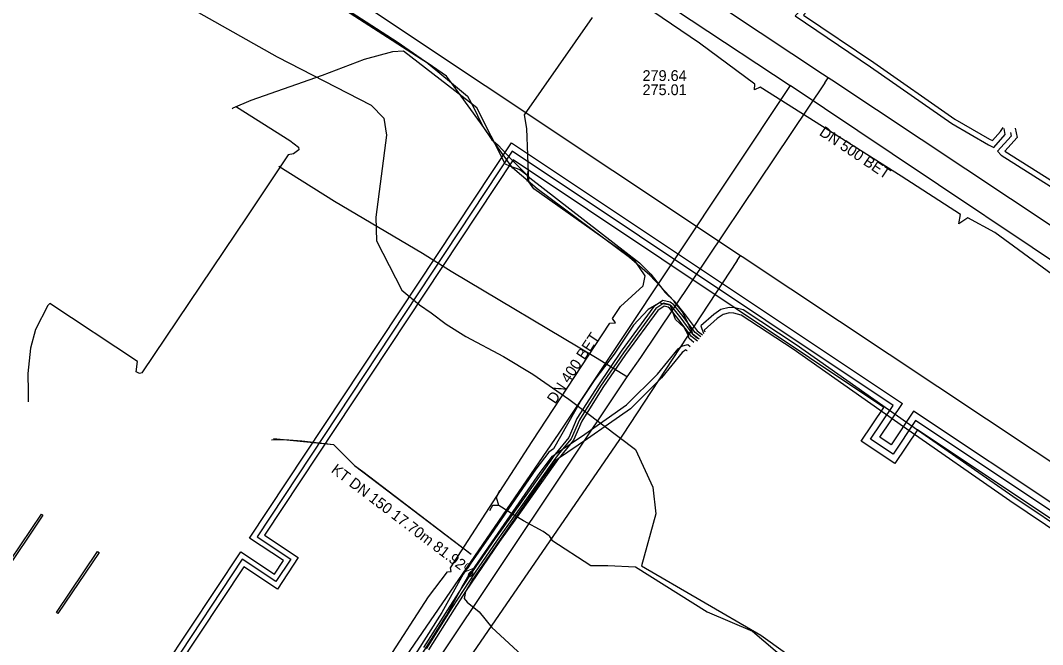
# Model space of a CAD drawing. Extents: x -598233 to -596890, y -1157848 to -1156431.
# Drawn here: x -597025.8 to -596950, y -1157176.4 to -1157130.2 of the extents above; entities that cross this region are included whole.
import ezdxf

# ---------------------------------------------------------------- set-up
doc = ezdxf.new("R2010")
doc.units = 0
for name, color, linetype in [('Vrstva 1', 7, 'Continuous'), ('Vrstva 12', 7, 'Continuous'), ('Vrstva 13', 7, 'Continuous'), ('Vrstva 19', 7, 'Continuous'), ('Vrstva 25', 7, 'Continuous'), ('Vrstva 26', 7, 'Continuous'), ('Vrstva 3', 7, 'Continuous'), ('Vrstva 4', 7, 'Continuous'), ('Vrstva 42', 7, 'Continuous'), ('Vrstva 55', 7, 'Continuous'), ('Vrstva 58', 7, 'Continuous'), ('Vrstva 9', 7, 'Continuous')]:
    doc.layers.add(name, color=color, linetype=linetype)

msp = doc.modelspace()

# ---------------------------------------------------------------- linework, layer by layer
at = {"layer": 'Vrstva 1'}
msp.add_line((-597007.15, -1157161.25), (-597006.18, -1157161.23), dxfattribs=at)
for points in [[(-597006.998, -1157161.155), (-597002.54, -1157161.61), (-597000.98, -1157163.17), (-596992.33, -1157169.74)], [(-597006.18, -1157161.23), (-597004.9, -1157161.33), (-597002.542, -1157161.608)], [(-597002.542, -1157161.608), (-597000.98, -1157163.17), (-597000.37, -1157163.62), (-596992.325, -1157169.738)]]:
    msp.add_lwpolyline(points, dxfattribs=at)
at = {"layer": 'Vrstva 13'}
for p, q in [((-596965.857, -1157134.409), (-596966.274, -1157134.132)), ((-596966.104, -1157134.786), (-596965.857, -1157134.409)), ((-596965.581, -1157134.592), (-596965.857, -1157134.409)), ((-596983.121, -1157155.162), (-596993.821, -1157148.782))]:
    msp.add_line(p, q, dxfattribs=at)
for points in [[(-596966.274, -1157134.132), (-596991.59, -1157117.321), (-596997.406, -1157113.456), (-597028.228, -1157092.99), (-597044.563, -1157082.143), (-597046.002, -1157081.188)], [(-596966.104, -1157134.786), (-596979.775, -1157155.164), (-596980.79, -1157156.59), (-596995.007, -1157177.869), (-597002.856, -1157189.564)], [(-596890.462, -1157184.514), (-596932.468, -1157156.596), (-596965.581, -1157134.592)], [(-596993.821, -1157148.782), (-596995.951, -1157147.432), (-597002.461, -1157143.572), (-597006.601, -1157140.982)], [(-596980.741, -1157156.622), (-596983.121, -1157155.162)]]:
    msp.add_lwpolyline(points, dxfattribs=at)
at = {"layer": 'Vrstva 19'}
for points in [[(-597035.45, -1157105.864), (-597019.71, -1157116.04), (-596972.35, -1157147.58)], [(-596972.6, -1157147.95), (-596981.12, -1157160.92), (-597002.182, -1157191.556)], [(-596972.6, -1157147.95), (-596972.35, -1157147.58)], [(-596972.35, -1157147.58), (-596972.23, -1157147.66), (-596925.1, -1157179), (-596890.462, -1157201.236)]]:
    msp.add_lwpolyline(points, dxfattribs=at)
at = {"layer": 'Vrstva 25'}
for p, q in [((-596989.281, -1157139.857), (-597008.211, -1157168.446)), ((-596961.043, -1157158.715), (-596989.281, -1157139.857)), ((-596900.289, -1157199.287), (-596959.38, -1157159.826)), ((-597009.314, -1157170.114), (-597030.436, -1157202.016))]:
    msp.add_line(p, q, dxfattribs=at)
for points in [[(-596959.38, -1157159.826), (-596961.046, -1157162.321), (-596962.709, -1157161.21), (-596961.043, -1157158.715)], [(-597008.211, -1157168.446), (-597005.709, -1157170.103), (-597006.813, -1157171.771), (-597009.314, -1157170.114)]]:
    msp.add_lwpolyline(points, dxfattribs=at)
at = {"layer": 'Vrstva 26'}
for p, q in [((-597008.766, -1157168.559), (-596989.338, -1157139.218)), ((-596989.338, -1157139.218), (-596960.349, -1157158.577)), ((-596989.225, -1157140.496), (-597007.657, -1157168.334)), ((-596961.737, -1157158.853), (-596989.225, -1157140.496)), ((-596899.595, -1157199.149), (-596959.518, -1157159.132)), ((-596900.983, -1157199.425), (-596959.242, -1157160.52)), ((-597030.551, -1157201.465), (-597009.427, -1157169.56)), ((-597009.202, -1157170.669), (-597030.103, -1157202.237))]:
    msp.add_line(p, q, dxfattribs=at)
for points in [[(-596959.518, -1157159.132), (-596961.184, -1157161.627), (-596962.016, -1157161.072), (-596960.349, -1157158.577)], [(-596959.242, -1157160.52), (-596960.908, -1157163.015), (-596963.402, -1157161.348), (-596961.737, -1157158.853)], [(-597007.657, -1157168.334), (-597005.155, -1157169.991), (-597006.701, -1157172.326), (-597009.202, -1157170.669)], [(-597009.427, -1157169.56), (-597006.926, -1157171.217), (-597006.264, -1157170.216), (-597008.766, -1157168.559)]]:
    msp.add_lwpolyline(points, dxfattribs=at)
at = {"layer": 'Vrstva 3'}
for points in [[(-597027.15, -1157171.4), (-597027.26, -1157171.33), (-597024.2, -1157166.78), (-597024.09, -1157166.85)], [(-597022.98, -1157174.13), (-597023.09, -1157174.06), (-597020.04, -1157169.55), (-597019.93, -1157169.62)]]:
    msp.add_lwpolyline(points, close=True, dxfattribs=at)
at = {"layer": 'Vrstva 42'}
for points in [[(-596975.559, -1157153.74), (-596975.871, -1157153.467), (-596975.884, -1157153.421), (-596975.968, -1157153.128), (-596976.157, -1157152.812), (-596976.271, -1157152.572), (-596976.658, -1157151.758), (-596977.278, -1157150.987), (-596977.302, -1157150.961), (-596978.294, -1157149.888), (-596979.072, -1157149.046), (-596980.6, -1157147.724), (-596987.449, -1157142.642), (-596989.279, -1157141.08), (-596990.697, -1157139.084), (-596991.525, -1157137.919), (-596991.84, -1157137.476), (-596993.796, -1157134.785), (-596994.156, -1157134.289), (-596995.522, -1157133.348), (-596996.039, -1157132.992), (-596997.825, -1157131.762), (-597005.769, -1157126.618)], [(-597003.47, -1157128.19), (-596996.039, -1157132.992), (-596995.64, -1157133.25), (-596995.522, -1157133.348), (-596993.796, -1157134.785), (-596992.6, -1157135.78), (-596992.22, -1157136.49), (-596991.525, -1157137.919), (-596991.51, -1157137.95), (-596990.79, -1157139), (-596990.697, -1157139.084), (-596990.36, -1157139.39), (-596989.32, -1157140.49), (-596987.98, -1157141.82), (-596979.84, -1157148.12), (-596979.02, -1157148.96), (-596978.294, -1157149.888), (-596977.94, -1157150.34), (-596977.302, -1157150.961), (-596977.144, -1157151.115), (-596976.452, -1157151.997), (-596975.575, -1157153.167), (-596975.177, -1157153.472)], [(-596966.895, -1157128.06), (-596966.693, -1157128.657), (-596967.677, -1157129.751), (-596962.481, -1157133.267), (-596956.471, -1157137.463), (-596953.891, -1157138.951), (-596953.671, -1157139.066), (-596953.074, -1157138.395), (-596952.927, -1157138.161), (-596952.889, -1157138.103)], [(-596967.177, -1157128.487), (-596967.148, -1157128.561), (-596968.293, -1157129.812), (-596962.707, -1157133.597), (-596956.685, -1157137.801), (-596953.955, -1157139.375), (-596953.58, -1157139.565), (-596952.731, -1157138.621), (-596952.804, -1157138.16)], [(-596952.334, -1157138.469), (-596952.285, -1157138.723), (-596953.303, -1157139.855), (-596953.024, -1157140.152), (-596946.502, -1157144.278), (-596941.452, -1157147.719), (-596938.812, -1157149.518), (-596938.388, -1157149.509), (-596937.541, -1157148.671), (-596937.588, -1157148.428)], [(-596951.981, -1157138.132), (-596951.839, -1157138.826), (-596952.765, -1157139.849), (-596946.214, -1157143.987), (-596941.224, -1157147.391), (-596938.693, -1157149.115), (-596938.554, -1157149.112), (-596937.88, -1157148.458), (-596937.764, -1157148.312)], [(-596975.299, -1157153.631), (-596975.718, -1157153.309), (-596976.271, -1157152.572), (-596976.611, -1157152.119), (-596977.301, -1157151.238), (-596977.587, -1157151.043), (-596978.109, -1157150.914), (-596978.434, -1157151.137), (-596978.781, -1157151.374), (-596981.203, -1157154.695), (-596982.897, -1157157.17), (-596984.487, -1157159.676), (-596985.093, -1157161.085), (-596986.109, -1157162.329), (-596986.131, -1157162.359), (-596989.303, -1157166.814), (-596990.564, -1157168.575), (-596992.256, -1157171.049), (-596993.02, -1157172.215), (-596993.928, -1157173.602), (-596995.861, -1157176.672)], [(-596975.825, -1157154.039), (-596976.171, -1157153.736), (-596976.247, -1157153.466), (-596976.544, -1157152.938), (-596977.181, -1157152.327), (-596977.375, -1157151.792), (-596977.552, -1157151.305), (-596977.561, -1157151.281), (-596977.609, -1157151.271), (-596978.12, -1157151.164), (-596978.386, -1157151.108), (-596978.434, -1157151.137), (-596979.198, -1157151.594), (-596980.283, -1157152.754), (-596981.74, -1157154.903), (-596983.159, -1157156.784), (-596984.157, -1157158.257), (-596986.238, -1157161.939), (-596986.577, -1157162.18), (-596987.532, -1157163.444), (-596990.882, -1157168.273), (-596992.921, -1157171.212), (-596994.499, -1157174.068), (-596999.276, -1157181.586)], [(-596975.421, -1157153.789), (-596975.862, -1157153.451), (-596975.884, -1157153.421), (-596976.769, -1157152.241), (-596977.459, -1157151.362), (-596977.552, -1157151.305), (-596977.609, -1157151.271), (-596977.685, -1157151.225), (-596978.07, -1157151.13), (-596978.12, -1157151.164), (-596978.64, -1157151.52), (-596981.04, -1157154.81), (-596982.73, -1157157.28), (-596984.31, -1157159.77), (-596984.92, -1157161.19), (-596985.551, -1157161.962), (-596985.95, -1157162.45), (-596989.14, -1157166.93), (-596990.4, -1157168.69), (-596992.09, -1157171.16), (-596993.76, -1157173.71), (-596995.68, -1157176.76)], [(-596975.543, -1157153.948), (-596976.005, -1157153.593), (-596976.928, -1157152.363), (-596977.375, -1157151.792), (-596977.616, -1157151.485), (-596977.724, -1157151.421), (-596978.031, -1157151.346), (-596978.499, -1157151.666), (-596980.877, -1157154.925), (-596982.563, -1157157.39), (-596984.133, -1157159.864), (-596984.747, -1157161.295), (-596984.963, -1157161.559), (-596985.791, -1157162.571), (-596985.846, -1157162.648), (-596988.977, -1157167.046), (-596990.236, -1157168.805), (-596991.924, -1157171.271), (-596992.742, -1157172.521), (-596993.592, -1157173.818), (-596995.499, -1157176.848)], [(-596902.083, -1157196.757), (-596908.367, -1157192.362), (-596918.058, -1157184.393), (-596925.115, -1157179.553), (-596927.147, -1157178.245), (-596928.879, -1157177.291), (-596931.306, -1157175.961), (-596936.583, -1157174.236), (-596940.587, -1157173.238), (-596943.021, -1157171.603), (-596952.156, -1157165.458), (-596960.038, -1157159.964), (-596968.228, -1157154.203), (-596972.149, -1157151.629), (-596972.778, -1157151.476), (-596973.196, -1157151.436), (-596973.81, -1157151.594), (-596974.342, -1157151.956), (-596975.307, -1157152.814), (-596975.102, -1157153.368)], [(-596943.245, -1157171.935), (-596952.382, -1157165.788), (-596960.268, -1157160.292), (-596968.452, -1157154.533), (-596972.311, -1157152.001), (-596972.844, -1157151.872), (-596973.164, -1157151.84), (-596973.642, -1157151.964), (-596974.096, -1157152.272), (-596975.049, -1157153.122), (-596975.006, -1157153.242)], [(-596996.094, -1157177.324), (-596994.161, -1157174.282), (-596993.02, -1157172.215), (-596992.591, -1157171.438), (-596990.553, -1157168.501), (-596987.208, -1157163.679), (-596986.297, -1157162.473), (-596986.131, -1157162.359), (-596985.551, -1157161.962), (-596984.963, -1157161.559), (-596983.904, -1157160.833), (-596982.31, -1157159.723), (-596980.803, -1157158.659), (-596978.518, -1157156.385), (-596976.985, -1157154.509), (-596976.726, -1157154.305), (-596976.264, -1157154.184), (-596976.09, -1157154.338)], [(-596976.32, -1157154.635), (-596976.336, -1157154.653), (-596976.421, -1157154.573), (-596976.694, -1157154.789), (-596978.229, -1157156.661), (-596980.523, -1157158.95), (-596982.159, -1157160.106), (-596983.711, -1157161.187), (-596985.846, -1157162.648), (-596986.053, -1157162.79), (-596986.884, -1157163.914), (-596990.224, -1157168.729), (-596992.261, -1157171.664), (-596992.734, -1157172.48), (-596992.742, -1157172.521), (-596992.846, -1157173.027), (-596992.638, -1157173.296), (-596991.742, -1157174.023), (-596990.792, -1157175.174), (-596987.283, -1157178.411)]]:
    msp.add_lwpolyline(points, dxfattribs=at)
at = {"layer": 'Vrstva 55'}
for points in [[(-596947.5, -1157150.28), (-596953.49, -1157145.89), (-596955.5, -1157144.79), (-596956.17, -1157145.24), (-596956.05, -1157144.55), (-596960.45, -1157141.69), (-596970.9, -1157135.1), (-596971.32, -1157135.3), (-596971.29, -1157134.89), (-596975.41, -1157131.84), (-596981.557, -1157127.631)], [(-597001.39, -1157182), (-596995.49, -1157172.9), (-596994.077, -1157171.048), (-596993.82, -1157171.02), (-596993.875, -1157170.757), (-596987.81, -1157161.38), (-596982.05, -1157152.6), (-596981.64, -1157152.57), (-596981.84, -1157152.26), (-596981.25, -1157151.36), (-596979.57, -1157149.83), (-596979.43, -1157149.09), (-596980.21, -1157147.94), (-596987.69, -1157142.65), (-596988.06, -1157142.11), (-596988.21, -1157138.16), (-596988.39, -1157137.16), (-596983.33, -1157129.93)]]:
    msp.add_lwpolyline(points, dxfattribs=at)
at = {"layer": 'Vrstva 58'}
for p, q in [((-596988.2, -1157141.6), (-596988.13, -1157141.54)), ((-596988.2, -1157141.6), (-596988.16, -1157141.8)), ((-596988.16, -1157141.8), (-596988.18, -1157142.1)), ((-596988.13, -1157141.54), (-596988.08, -1157141.21)), ((-596999.4, -1157144.75), (-596999.36, -1157146.51)), ((-596999.36, -1157146.51), (-596997.48, -1157150.16)), ((-596990.45, -1157165.54), (-596990.2, -1157165)), ((-596990.74, -1157166.13), (-596990.97, -1157166.53)), ((-596990.27, -1157166.13), (-596990.74, -1157166.13)), ((-596990.27, -1157166.13), (-596990.45, -1157165.54))]:
    msp.add_line(p, q, dxfattribs=at)
for points in [[(-597018.17, -1157126.38), (-597006.72, -1157132.84), (-596999.74, -1157136.43), (-596998.81, -1157137.4), (-596998.61, -1157138.66), (-596999.4, -1157144.75)], [(-596989.81, -1157140.79), (-596991.91, -1157136.63), (-596997.34, -1157132.43), (-596998.17, -1157132.48), (-597000.26, -1157133.06), (-597003.39, -1157134.24), (-597008.68, -1157136.08), (-597010.02, -1157136.67), (-597010.055, -1157136.718)], [(-597009.74, -1157136.547), (-597005.78, -1157139.05), (-597005.15, -1157139.54), (-597005.11, -1157139.76), (-597005.51, -1157140.05), (-597005.91, -1157140.13), (-597008.91, -1157144.64), (-597016.75, -1157156.28), (-597016.93, -1157156.33), (-597017.17, -1157156.22), (-597017.09, -1157155.46), (-597023.585, -1157151.145), (-597023.74, -1157151.29), (-597024.65, -1157153.08), (-597025.02, -1157154.45), (-597025.22, -1157156.35), (-597025.2, -1157157.7), (-597025.189, -1157158.441)], [(-596989.81, -1157140.79), (-596989.48, -1157140.93), (-596988.73, -1157141.2), (-596988.2, -1157141.6)], [(-596997.48, -1157150.16), (-596996.17, -1157151.24), (-596995.31, -1157151.85)], [(-596995.31, -1157151.85), (-596994.18, -1157152.67), (-596992.72, -1157153.59), (-596989.94, -1157155.08), (-596987.77, -1157156.4), (-596985.09, -1157158.25)], [(-596985.09, -1157158.25), (-596980.15, -1157161.97), (-596978.85, -1157164.76), (-596978.64, -1157166.74), (-596979.69, -1157170.6), (-596970.86, -1157175.76), (-596965.02, -1157179.94), (-596964.4, -1157180.68), (-596965.63, -1157183.07), (-596969.83, -1157190.18), (-596970.06, -1157191.15), (-596968.16, -1157197.91)], [(-596988.935, -1157166.963), (-596990.27, -1157166.13)], [(-596986.549, -1157168.374), (-596987, -1157168.06), (-596988.46, -1157167.26), (-596988.935, -1157166.963)], [(-596986.549, -1157168.374), (-596986.34, -1157168.71), (-596983.47, -1157170.59), (-596982.21, -1157170.57), (-596980.14, -1157170.67), (-596974.83, -1157174.01), (-596971.48, -1157175.44), (-596967.27, -1157179.04)]]:
    msp.add_lwpolyline(points, dxfattribs=at)
at = {"layer": 'Vrstva 9'}
msp.add_line((-596968.68, -1157134.975), (-596985.831, -1157160.758), dxfattribs=at)
for points in [[(-597010.514, -1157107.377), (-597005.948, -1157110.389), (-597004.938, -1157111.055), (-596990.647, -1157120.483), (-596976.023, -1157130.13), (-596968.68, -1157134.974)], [(-596933.293, -1157158.678), (-596945.415, -1157150.559), (-596947.301, -1157149.296), (-596961.101, -1157140.052), (-596968.68, -1157134.975)], [(-596985.831, -1157160.758), (-596999.263, -1157180.357), (-597002.305, -1157184.795)]]:
    msp.add_lwpolyline(points, dxfattribs=at)

# ---------------------------------------------------------------- texts
at = {"layer": 'Vrstva 12'}
for s, p in [('279.64', (-596979.625, -1157134.642)), ('275.01', (-596979.625, -1157135.692))]:
    msp.add_text(s, height=0.8, dxfattribs=at).set_placement(p)
for s, rotation, p in [('DN 500 BET', 326.18487, (-596966.578, -1157138.613)), ('DN 400 BET', 56.37905, (-596986.104, -1157158.648))]:
    msp.add_text(s, height=0.8, rotation=rotation, dxfattribs=at).set_placement(p)
at = {"layer": 'Vrstva 4'}
msp.add_text('KT DN 150 17.70m 81.92%.', height=0.8, rotation=322.74666, dxfattribs=at).set_placement((-597002.779, -1157163.616))

doc.saveas('drawing.dxf')
